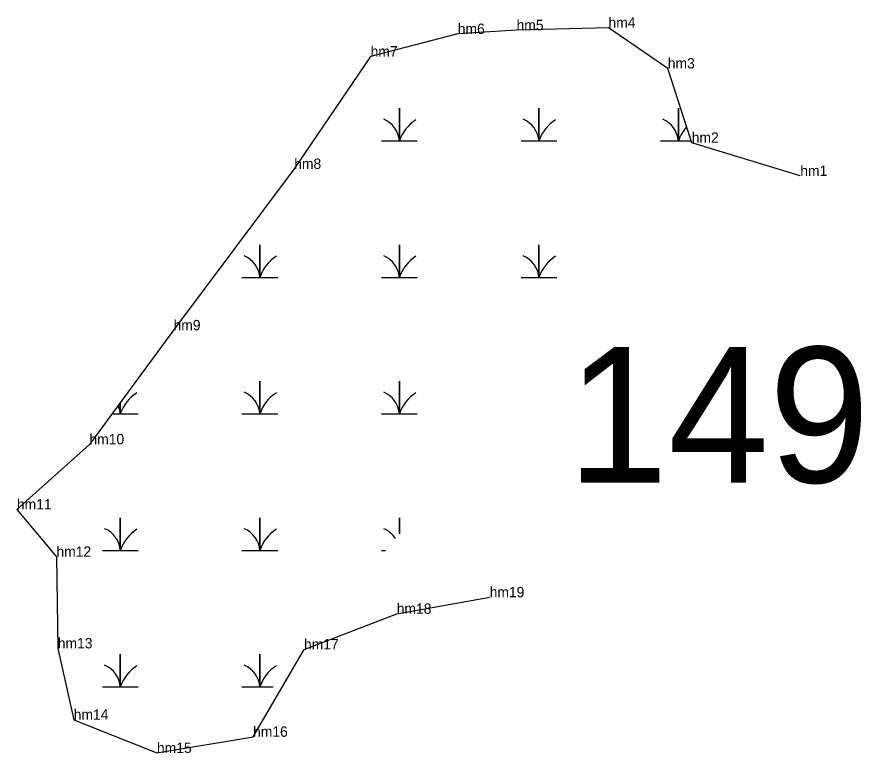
# Model space of a CAD drawing. Extents: x 2072529 to 2268796, y 436423 to 470397.
# Drawn here: x 2173124 to 2173530.9, y 447172.3 to 447527.2 of the extents above; entities that cross this region are included whole.
import ezdxf

# ---------------------------------------------------------------- set-up
doc = ezdxf.new("R2010")
doc.units = 0
for name, color, linetype in [('Default', 7, 'Continuous'), ('Exist Environmental Wetland Boundary', 7, 'Continuous'), ('Exist Environmental Wetland Boundary Cogo Comment', 7, 'Continuous'), ('Exist Environmental Wetland Boundary Cogo Point CELL', 7, 'Continuous'), ('Exist Hydro Swamp or Marsh', 7, 'Continuous')]:
    doc.layers.add(name, color=color, linetype=linetype)

msp = doc.modelspace()

# ---------------------------------------------------------------- linework, layer by layer
at = {"layer": 'Exist Environmental Wetland Boundary'}
msp.add_lwpolyline([(2173501.56, 447450.54), (2173449.26, 447466.55), (2173437.7, 447502.38), (2173409.12, 447521.96), (2173364.81, 447520.82), (2173336.47, 447518.99), (2173294.45, 447508.11), (2173257.63, 447453.93), (2173199.48, 447376.16), (2173158.95, 447321.16), (2173123.96, 447289.75), (2173143.04, 447266.95), (2173143.68, 447222.78), (2173151.35, 447188.42), (2173191.46, 447172.37), (2173237.81, 447180.17), (2173262.35, 447222.32), (2173307.04, 447239.47), (2173351.85, 447247.45)], dxfattribs=at)
at = {"layer": 'Exist Environmental Wetland Boundary Cogo Point CELL'}
for p, q in [((2173409.12, 447521.96), (2173409.12, 447521.96)), ((2173336.47, 447518.99), (2173336.47, 447518.99)), ((2173364.81, 447520.82), (2173364.81, 447520.82)), ((2173294.45, 447508.11), (2173294.45, 447508.11)), ((2173437.7, 447502.38), (2173437.7, 447502.38)), ((2173449.26, 447466.55), (2173449.26, 447466.55)), ((2173257.63, 447453.93), (2173257.63, 447453.93)), ((2173501.56, 447450.54), (2173501.56, 447450.54)), ((2173199.48, 447376.16), (2173199.48, 447376.16)), ((2173158.95, 447321.16), (2173158.95, 447321.16)), ((2173123.96, 447289.75), (2173123.96, 447289.75)), ((2173143.04, 447266.95), (2173143.04, 447266.95)), ((2173351.85, 447247.45), (2173351.85, 447247.45)), ((2173307.04, 447239.47), (2173307.04, 447239.47)), ((2173143.68, 447222.78), (2173143.68, 447222.78)), ((2173262.35, 447222.32), (2173262.35, 447222.32)), ((2173151.35, 447188.42), (2173151.35, 447188.42)), ((2173237.81, 447180.17), (2173237.81, 447180.17)), ((2173191.46, 447172.37), (2173191.46, 447172.37))]:
    msp.add_line(p, q, dxfattribs=at)
at = {"layer": 'Exist Hydro Swamp or Marsh'}
for points in [[(2173299.71, 447467.4), (2173308.31, 447467.4), (2173308.31, 447483.18), (2173308.31, 447467.4), (2173316.91, 447467.4)], [(2173366.96, 447467.4), (2173375.56, 447467.4), (2173375.56, 447483.18), (2173375.56, 447467.4), (2173384.16, 447467.4)], [(2173434.21, 447467.4), (2173442.81, 447467.4), (2173442.81, 447483.18), (2173442.81, 447467.4), (2173448.98, 447467.4)], [(2173232.46, 447401.6), (2173241.06, 447401.6), (2173241.06, 447417.38), (2173241.06, 447401.6), (2173249.66, 447401.6)], [(2173299.71, 447401.6), (2173308.31, 447401.6), (2173308.31, 447417.38), (2173308.31, 447401.6), (2173316.91, 447401.6)], [(2173366.96, 447401.6), (2173375.56, 447401.6), (2173375.56, 447417.38), (2173375.56, 447401.6), (2173384.16, 447401.6)], [(2173232.46, 447335.8), (2173241.06, 447335.8), (2173241.06, 447351.58), (2173241.06, 447335.8), (2173249.66, 447335.8)], [(2173299.71, 447335.8), (2173308.31, 447335.8), (2173308.31, 447351.58), (2173308.31, 447335.8), (2173316.91, 447335.8)], [(2173169.74, 447335.8), (2173173.81, 447335.8), (2173173.81, 447341.32)], [(2173173.81, 447341.32), (2173173.81, 447335.8), (2173182.41, 447335.8)], [(2173165.21, 447270), (2173173.81, 447270), (2173173.81, 447285.78), (2173173.81, 447270), (2173182.41, 447270)], [(2173232.46, 447270), (2173241.06, 447270), (2173241.06, 447285.78), (2173241.06, 447270), (2173249.66, 447270)], [(2173308.31, 447278.06), (2173308.31, 447285.78), (2173308.31, 447278.06)], [(2173299.71, 447270), (2173301.68, 447270)], [(2173165.21, 447204.2), (2173173.81, 447204.2), (2173173.81, 447219.98), (2173173.81, 447204.2), (2173182.41, 447204.2)], [(2173232.46, 447204.2), (2173241.06, 447204.2), (2173241.06, 447219.98), (2173241.06, 447204.2), (2173247.54, 447204.2)]]:
    msp.add_lwpolyline(points, dxfattribs=at)
for centre, radius, start, end in [((2173296.05, 447466.51), 12.3, 4.1403, 67.535), ((2173326.55, 447461.34), 19.22, 122.1274, 161.6222), ((2173363.3, 447466.51), 12.3, 4.1403, 67.535), ((2173393.8, 447461.34), 19.22, 122.1274, 161.6222), ((2173430.55, 447466.51), 12.3, 4.1403, 67.535), ((2173461.05, 447461.34), 19.22, 137.9393, 161.6222), ((2173228.8, 447400.71), 12.3, 4.1403, 67.535), ((2173259.3, 447395.54), 19.22, 122.1274, 161.6222), ((2173296.05, 447400.71), 12.3, 4.1403, 67.535), ((2173326.55, 447395.54), 19.22, 122.1274, 161.6222), ((2173363.3, 447400.71), 12.3, 4.1403, 67.535), ((2173393.8, 447395.54), 19.22, 122.1274, 161.6222), ((2173192.05, 447329.74), 19.22, 122.1274, 161.6222), ((2173228.8, 447334.91), 12.3, 4.1403, 67.535), ((2173259.3, 447329.74), 19.22, 122.1274, 161.6222), ((2173296.05, 447334.91), 12.3, 4.1403, 67.535), ((2173326.55, 447329.74), 19.22, 122.1274, 161.6222), ((2173161.55, 447334.91), 12.3, 4.1403, 24.0201), ((2173161.55, 447269.11), 12.3, 4.1403, 67.535), ((2173192.05, 447263.94), 19.22, 122.1274, 161.6222), ((2173228.8, 447269.11), 12.3, 4.1403, 67.535), ((2173259.3, 447263.94), 19.22, 122.1274, 161.6222), ((2173296.05, 447269.11), 12.3, 32.5999, 67.535), ((2173161.55, 447203.31), 12.3, 4.1403, 67.535), ((2173192.05, 447198.14), 19.22, 122.1274, 161.6222), ((2173228.8, 447203.31), 12.3, 4.1403, 67.535), ((2173259.3, 447198.14), 19.22, 122.1274, 161.6222)]:
    msp.add_arc(centre, radius, start, end, dxfattribs=at)

# ---------------------------------------------------------------- texts
at = {"layer": 'Default'}
msp.add_text('149', height=65.34, dxfattribs=at).set_placement((2173389.24, 447302.72))
at = {"layer": 'Exist Environmental Wetland Boundary Cogo Comment'}
for s, p in [('hm5', (2173364.81, 447520.82)), ('hm4', (2173409.12, 447521.96)), ('hm6', (2173336.47, 447518.99)), ('hm7', (2173294.45, 447508.11)), ('hm3', (2173437.7, 447502.38)), ('hm2', (2173449.26, 447466.55)), ('hm8', (2173257.63, 447453.93)), ('hm1', (2173501.56, 447450.54)), ('hm9', (2173199.48, 447376.16)), ('hm10', (2173158.95, 447321.16)), ('hm11', (2173123.96, 447289.75)), ('hm12', (2173143.04, 447266.95)), ('hm19', (2173351.85, 447247.45)), ('hm18', (2173307.04, 447239.47)), ('hm13', (2173143.68, 447222.78)), ('hm17', (2173262.35, 447222.32)), ('hm14', (2173151.35, 447188.42)), ('hm16', (2173237.81, 447180.17)), ('hm15', (2173191.46, 447172.37))]:
    msp.add_text(s, height=5, dxfattribs=at).set_placement(p)

doc.saveas('drawing.dxf')
